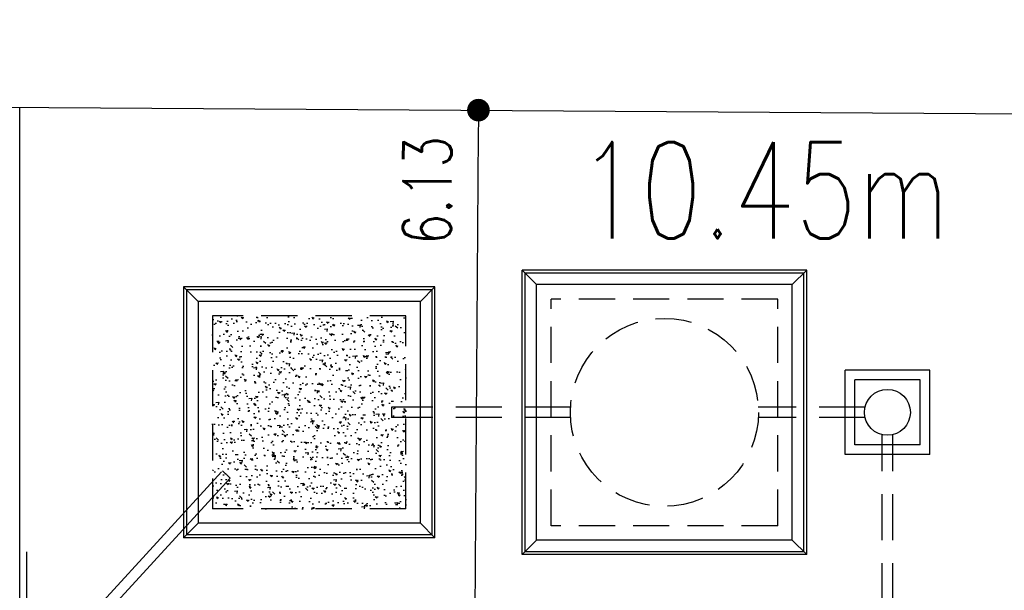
# Model space of a CAD drawing. Header units: millimetres. Extents: x 301 to 1479, y 491 to 1341.
# Tile 259 of 266: x 467.13 to 477.34, y 692.78 to 698.7. Entities that reach past the tile are written whole.
import ezdxf

# ---------------------------------------------------------------- set-up
doc = ezdxf.new("R2010")
doc.units = ezdxf.units.MM
doc.header["$LTSCALE"] = 1.5
doc.header["$MEASUREMENT"] = 0
for name, pattern in [('HIDDEN', [0.375, 0.25, -0.125]), ('HIDDEN2', [4.7625, 3.175, -1.5875]), ('PHANTOM2', [1.25, 0.625, -0.125, 0.125, -0.125, 0.125, -0.125])]:
    doc.linetypes.add(name, pattern=pattern)
for name, color, linetype in [('AP&SA', 254, 'HIDDEN'), ('Blk', 7, 'Continuous'), ('boundary', 3, 'Continuous'), ('Boundary Wall', 64, 'Continuous'), ('DIM', 6, 'Continuous'), ('Hatch Aggregate', 252, 'Continuous'), ('Kerb', 251, 'Continuous'), ('P. Septic tank', 2, 'Continuous'), ('P. Sewr Manhole', 49, 'Continuous'), ('PVC Pipe 110', 69, 'Continuous'), ('PVC Sewer Pipe 110', 24, 'Continuous'), ('TEXT', 7, 'Continuous')]:
    doc.layers.add(name, color=color, linetype=linetype)
doc.styles.add('RS1', font='romans.shx', dxfattribs={"width": 0.75, "height": 0.5})
doc.styles.add('RS2', font='romans.shx', dxfattribs={"width": 0.75, "height": 1})
doc.dimstyles.new('Souillac5', dxfattribs={"dimscale": 0.5, "dimtxt": 0.5, "dimasz": 0.47, "dimexe": 0, "dimexo": 1, "dimgap": 0.5, "dimtad": 1, "dimzin": 0, "dimdsep": 46, "dimtxsty": 'RS1', "dimblk": 'DOT', "dimcen": 3, "dimse1": 1, "dimse2": 1, "dimclrd": 6, "dimclre": 6, "dimclrt": 7, "dimaunit": 1, "dimadec": 0, "dimazin": 0, "dimtfac": 1, "dimtofl": 0, "dimtmove": 1, "dimatfit": 3, "dimfxl": 1, "dimtolj": 1, "dimtzin": 0, "dimlwe": -1, "dimarcsym": 0})

# ---------------------------------------------------------------- blocks, each defined once
blk = doc.blocks.new('SSSU-D3')
at = {"layer": 'Hatch Aggregate'}
h = blk.add_hatch(dxfattribs=at)
h.set_pattern_fill('AR-CONC', color=256, scale=0.03, angle=90)
h.set_pattern_definition([(140, (33579.427, -774173.30486), (0.018825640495, 0.21517805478), [0.0225, -0.2475]), (85, (33579.427, -774173.30486), (-0.22565764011, -0.041625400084), [0.018, -0.198]), (190.45144446, (33579.42857, -774173.28693), (-0.20683199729, 0.17355265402), [0.0191220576, -0.2103426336]), (136.1842, (33579.367, -774173.30486), (0.04965578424, 0.3201723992), [0.03375, -0.37125]), (186.63563549, (33579.37114, -774173.27818), (-0.29223558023, 0.2803985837), [0.0286831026, -0.315514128]), (81.18416399, (33579.367, -774173.30486), (-0.29223558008, 0.28039858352), [0.027, -0.2970000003]), (111, (33579.382, -774173.27486), (0.1207856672, 0.179072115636), [0.0225, -0.2475]), (56, (33579.382, -774173.27486), (-0.217545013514, 0.072994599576), [0.018, -0.198]), (161.45144474, (33579.39207, -774173.25994), (-0.09675934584, 0.25206671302), [0.019122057, -0.2103426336]), (127.5, (33579.427, -774173.304864), (-0.0998681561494, 0.003647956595), [0, -0.1956, 0, -0.201, 0, -0.19875]), (97.5, (33579.427, -774173.30486), (-0.118323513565, 0.078920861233), [0, -0.1146, 0, -0.1911, 0, -0.07575]), (57.5, (33579.427, -774173.371764), (0.00676646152, 0.160146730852), [0, -0.075, 0, -0.234, 0, -0.3105]), (47.5, (33579.427, -774173.40176), (-0.0300314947, 0.174955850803), [0, -0.0975, 0, -0.1554, 0, -0.2205])])
h.paths.add_polyline_path([(8.45, 11.8), (10.455, 11.8), (10.455, 9.8), (8.45, 9.8)])
at = {"layer": 'AP&SA', "linetype": 'HIDDEN'}
for p, q in [((14.31, 11.975), (11.96, 11.975)), ((11.96, 9.625), (11.96, 11.975)), ((14.31, 9.625), (14.31, 11.975)), ((10.455, 11.8), (8.45, 11.8)), ((8.45, 11.8), (8.45, 9.8)), ((10.455, 9.8), (10.455, 11.8)), ((10.455, 9.8), (8.45, 9.8)), ((14.31, 9.625), (11.96, 9.625))]:
    blk.add_line(p, q, dxfattribs=at)
at = {"layer": 'Boundary Wall', "linetype": 'ByBlock'}
blk.add_line((6.525, 7.8), (6.525, 9.355), dxfattribs=at)
at = {"layer": 'Kerb'}
for p, q in [((14.61, 12.275), (11.66, 12.275)), ((11.66, 9.325), (11.66, 12.275)), ((11.66, 12.275), (11.81, 12.125)), ((14.61, 12.275), (14.46, 12.125)), ((14.61, 9.325), (14.61, 12.275)), ((14.58, 12.245), (11.69, 12.245)), ((11.69, 9.355), (11.69, 12.245)), ((14.58, 9.355), (14.58, 12.245)), ((8.15, 12.1), (8.15, 9.5)), ((10.755, 12.1), (8.15, 12.1)), ((8.3, 11.95), (8.15, 12.1)), ((8.18, 12.07), (8.18, 9.53)), ((10.725, 12.07), (8.18, 12.07)), ((10.605, 11.95), (10.755, 12.1)), ((10.725, 9.53), (10.725, 12.07)), ((10.755, 9.5), (10.755, 12.1)), ((14.46, 12.125), (11.81, 12.125)), ((11.81, 9.475), (11.81, 12.125)), ((14.46, 9.475), (14.46, 12.125)), ((10.605, 11.95), (8.3, 11.95)), ((8.3, 11.95), (8.3, 9.65)), ((10.605, 9.65), (10.605, 11.95)), ((15.885, 11.238), (15.01, 11.238)), ((15.01, 10.363), (15.01, 11.238)), ((15.885, 10.363), (15.885, 11.238)), ((15.785, 11.138), (15.11, 11.138)), ((15.11, 10.463), (15.11, 11.138)), ((15.785, 10.463), (15.785, 11.138)), ((15.785, 10.463), (15.11, 10.463)), ((15.885, 10.363), (15.01, 10.363)), ((8.3, 9.65), (8.15, 9.5)), ((10.605, 9.65), (8.3, 9.65)), ((10.605, 9.65), (10.755, 9.5)), ((10.755, 9.5), (8.15, 9.5)), ((10.725, 9.53), (8.18, 9.53)), ((11.66, 9.325), (11.81, 9.475)), ((14.46, 9.475), (11.81, 9.475)), ((14.61, 9.325), (14.46, 9.475)), ((14.61, 9.325), (11.66, 9.325)), ((14.58, 9.355), (11.69, 9.355))]:
    blk.add_line(p, q, dxfattribs=at)
at = {"layer": 'P. Septic tank', "linetype": 'HIDDEN'}
blk.add_circle((13.135, 10.8), 0.975, dxfattribs=at)
at = {"layer": 'P. Sewr Manhole'}
blk.add_circle((15.447, 10.8), 0.238, dxfattribs=at)
at = {"layer": 'PVC Pipe 110', "linetype": 'PHANTOM2', "ltscale": 2}
for p, q in [((7.278, 8.8), (8.551, 10.192)), ((7.427, 8.8), (8.632, 10.118)), ((8.551, 10.192), (8.632, 10.118))]:
    blk.add_line(p, q, dxfattribs=at)
at = {"layer": 'PVC Sewer Pipe 110', "linetype": 'HIDDEN2'}
blk.add_line((10.305, 10.855), (10.305, 10.745), dxfattribs=at)
at = {"layer": 'PVC Sewer Pipe 110', "linetype": 'HIDDEN2', "ltscale": 0.1}
for p, q in [((12.162, 10.855), (10.305, 10.855)), ((15.216, 10.855), (14.108, 10.855)), ((12.162, 10.745), (10.305, 10.745)), ((15.216, 10.745), (14.108, 10.745)), ((15.392, 7.331), (15.392, 10.569)), ((15.502, 7.331), (15.502, 10.569))]:
    blk.add_line(p, q, dxfattribs=at)
blk = doc.blocks.new('_DOT')
at = {"color": 0, "linetype": 'ByBlock'}
blk.add_line((-0.5, 0), (-1, 0), dxfattribs=at)
at = {"color": 0, "linetype": 'ByBlock', "const_width": 0.5}
blk.add_lwpolyline([(-0.25, 0, 1), (0.25, 0, 1)], format="xyb", close=True, dxfattribs=at)
blk = doc.blocks.new('*D253')
at = {"layer": 'DEFPOINTS', "color": 0, "transparency": 16777216}
for p in [(471.89, 697.76), (471.89, 697.76), (471.85, 691.626)]:
    blk.add_point(p, dxfattribs=at)
at = {"layer": 'DIM', "color": 6, "lineweight": -2, "transparency": 16777216}
blk.add_line((471.851, 691.861), (471.889, 697.525), dxfattribs=at)
at = {"layer": 'DIM', "color": 6, "lineweight": -2, "transparency": 16777216, "xscale": 0.235, "yscale": 0.235, "zscale": 0.235}
for p, rotation in [((471.89, 697.76), 89.62136057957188), ((471.85, 691.626), 269.6213605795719)]:
    blk.add_blockref('_DOT', p, dxfattribs=dict(at, rotation=rotation))
at = {"layer": 'DIM', "color": 7, "transparency": 16777216, "insert": (471.359, 696.927), "char_height": 0.5, "attachment_point": 5, "rotation": 89.6214, "style": 'RS1'}
blk.add_mtext('\\A1;6.13', dxfattribs=at)

msp = doc.modelspace()

# ---------------------------------------------------------------- linework, layer by layer
at = {"layer": 'boundary', "linetype": 'Continuous'}
for p, q in [((329.8894, 698.6981), (498.3111, 697.585)), ((467.1336, 678.769), (467.1336, 697.7911))]:
    msp.add_line(p, q, dxfattribs=at)

# ---------------------------------------------------------------- block references
at = {"layer": 'Blk'}
msp.add_blockref('SSSU-D3', (460.6836, 683.8262), dxfattribs=at)

# ---------------------------------------------------------------- texts
at = {"layer": 'TEXT', "style": 'RS2', "width": 0.75}
msp.add_text('10.45m', height=1, dxfattribs=at).set_placement((472.9227, 696.4294))

# ---------------------------------------------------------------- dimensions: what is measured, and where the dimension line sits
at = {"layer": 'DIM'}
dim = msp.add_linear_dim(base=(471.8904, 697.7596), p1=(471.8499, 691.6262), p2=(471.8904, 697.7596), angle=89.62136, dimstyle='Souillac5', override={"dimtmove": 2}, dxfattribs=at)
dim.commit()
dim.dimension.update_dxf_attribs({"geometry": '*D253', "text_midpoint": (471.3591, 696.9267), "dimtype": 161})

doc.saveas('drawing.dxf')
